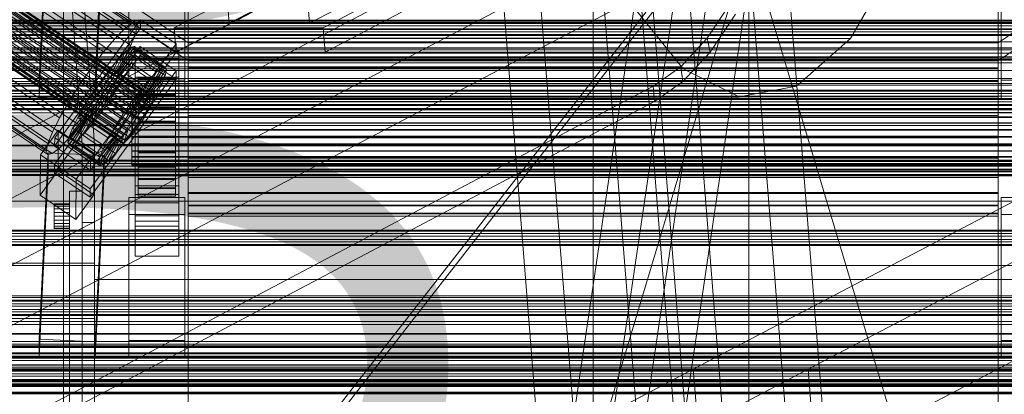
# Model space of a CAD drawing. Header units: millimetres. Extents: x -4738 to 65662, y -68080 to 6847.
# Tile 281 of 656: x -184 to 132, y -33845 to -33725. Entities that reach past the tile are written whole.
import ezdxf

# ---------------------------------------------------------------- set-up
doc = ezdxf.new("R2010")
doc.units = ezdxf.units.MM
for name, color, linetype, lineweight in [('COTAS_O', 1, 'Continuous', 0), ('COTAS_P', 1, 'Continuous', 0), ('frontal_briquetadora', 7, 'Continuous', 0), ('frontal_C01', 7, 'Continuous', 0), ('frontal_C02', 7, 'Continuous', 0), ('frontal_C03', 7, 'Continuous', 0), ('frontal_C10', 7, 'Continuous', 0), ('frontal_dosificador', 7, 'Continuous', 0), ('frontal_mezcladora', 7, 'Continuous', 0), ('frontal_secador', 7, 'Continuous', 0)]:
    doc.layers.add(name, color=color, linetype=linetype, lineweight=lineweight)
doc.dimstyles.new('R19_100', dxfattribs={"dimtxt": 250, "dimasz": 150, "dimexe": 150, "dimexo": 80, "dimgap": 100, "dimtad": 1, "dimtih": 1, "dimtoh": 1, "dimdsep": 46, "dimcen": 0.09, "dimadec": 0, "dimazin": 0, "dimtfac": 1, "dimtdec": 4, "dimtofl": 0, "dimtmove": 0, "dimatfit": 3, "dimfxl": 1, "dimtolj": 1, "dimtzin": 0, "dimarcsym": 0})

# ---------------------------------------------------------------- blocks, each defined once
blk = doc.blocks.new('DIM_R31_48')
at = {"layer": 'COTAS_O'}
for p, q in [((-1725, -33700), (-1575, -33655)), ((1725, -33700), (1575, -33655)), ((-1725, -34400), (-1725, -33700)), ((-1725, -33700), (1725, -33700)), ((-1725, -33700), (-1575, -33745)), ((1725, -33700), (1575, -33745)), ((1725, -34400), (1725, -33700))]:
    blk.add_line(p, q, dxfattribs=at)
blk.add_text('3450 O', height=250, dxfattribs=at).set_placement((0, -33600))
blk = doc.blocks.new('DIM_R31_49')
at = {"layer": 'COTAS_P'}
for p, q in [((-150, -32300), (550, -32300)), ((550, -32300), (505, -32450)), ((550, -34900), (550, -32300)), ((550, -32300), (595, -32450)), ((550, -34900), (505, -34750)), ((550, -34900), (595, -34750)), ((-150, -34900), (550, -34900))]:
    blk.add_line(p, q, dxfattribs=at)
blk.add_text('2600 P', height=250, rotation=90, dxfattribs=at).set_placement((450, -33600))
blk = doc.blocks.new('DIM_R31_51')
at = {"layer": 'COTAS_O'}
for p, q in [((-650, -33700), (50, -33700)), ((50, -33700), (5, -33850)), ((50, -34900), (50, -33700)), ((50, -33700), (95, -33850)), ((50, -34900), (5, -34750)), ((50, -34900), (95, -34750)), ((-650, -34900), (50, -34900))]:
    blk.add_line(p, q, dxfattribs=at)
blk.add_text('1200 O', height=250, rotation=90, dxfattribs=at).set_placement((-50, -34300))

msp = doc.modelspace()

# ---------------------------------------------------------------- linework, layer by layer
at = {"layer": 'frontal_briquetadora'}
for p, q in [((-164, -33765), (-171, -33670)), ((-160, -33765), (-167, -33670)), ((-164, -33765), (-160, -33765)), ((-164, -33920), (-164, -33765)), ((-164, -33790), (-164, -33765)), ((200, -33765), (-160, -33765)), ((-160, -33920), (-160, -33765)), ((-160, -33790), (-160, -33765)), ((200, -33775.055), (-160, -33775.055)), ((-160, -33775.055), (-160, -33778.229)), ((-160, -33777.753), (-160, -33775.055)), ((-160, -33781.33), (-160, -33775.701)), ((-160, -33775.701), (-160, -33775.882)), ((-160, -33775.882), (-160, -33781.854)), ((-160, -33786.061), (-160, -33777.753)), ((-168, -33780), (-164, -33780)), ((-168, -33875), (-168, -33780)), ((-164, -33875), (-164, -33780)), ((-160, -33778.229), (-160, -33786.965)), ((-173, -33784.196), (-173, -33784)), ((-173, -33784), (-168, -33784)), ((-173, -33784.764), (-173, -33784.196)), ((-173, -33784.196), (-168, -33784.196)), ((-168, -33784.196), (-168, -33784)), ((-168, -33784.764), (-168, -33784.196)), ((-160, -33792.217), (-160, -33781.33)), ((-160, -33781.854), (-160, -33793.034)), ((-173, -33785.649), (-173, -33784.764)), ((-173, -33784.764), (-168, -33784.764)), ((-173, -33786.764), (-173, -33785.649)), ((-173, -33785.649), (-168, -33785.649)), ((-173, -33788), (-173, -33786.764)), ((-173, -33786.764), (-168, -33786.764)), ((-168, -33785.649), (-168, -33784.764)), ((-168, -33786.764), (-168, -33785.649)), ((-168, -33788), (-168, -33786.764)), ((-160, -33799.164), (-160, -33786.061)), ((-160, -33786.965), (-160, -33800.407)), ((-173, -33789.236), (-173, -33788)), ((-168, -33788), (-173, -33788)), ((-173, -33789.236), (-173, -33790.351)), ((-173, -33789.236), (-168, -33789.236)), ((-173, -33790.351), (-173, -33791.236)), ((-173, -33790.351), (-168, -33790.351)), ((-168, -33788), (-168, -33789.236)), ((-168, -33789.236), (-168, -33790.351)), ((-168, -33790.351), (-168, -33791.236)), ((-164, -33790), (-160, -33790)), ((-173, -33791.236), (-173, -33791.804)), ((-173, -33791.236), (-168, -33791.236)), ((-173, -33791.804), (-173, -33792)), ((-173, -33791.804), (-168, -33791.804)), ((-173, -33792), (-168, -33792)), ((-168, -33791.236), (-168, -33791.804)), ((-168, -33791.804), (-168, -33792)), ((-160, -33807.297), (-160, -33792.217)), ((-160, -33793.034), (-160, -33808.326)), ((-160, -33815.779), (-160, -33799.164)), ((-160, -33803.052), (-210, -33803.052)), ((-160, -33800.407), (-160, -33817.241)), ((-160, -33803.052), (-160, -33806.399)), ((-160, -33806.043), (-160, -33803.052)), ((-160, -33803.946), (-160, -33803.763)), ((-160, -33803.763), (-160, -33809.778)), ((-160, -33810.289), (-160, -33803.946)), ((-160, -33814.779), (-160, -33806.043)), ((-160, -33806.399), (-160, -33815.42)), ((-160, -33825.094), (-160, -33807.297)), ((200, -33808.326), (-160, -33808.326)), ((-160, -33808.326), (-160, -33826.235)), ((-160, -33809.778), (-160, -33820.797)), ((-160, -33821.536), (-160, -33810.289)), ((-160, -33827.53), (-160, -33814.779)), ((-160, -33815.42), (-160, -33828.329)), ((-160, -33834.281), (-160, -33815.779)), ((-160, -33817.241), (-160, -33835.819)), ((-160, -33820.797), (-210, -33820.797)), ((-160, -33820.797), (-160, -33834.64)), ((-160, -33835.46), (-160, -33821.536)), ((-160, -33843.865), (-160, -33825.094)), ((-160, -33826.235), (-160, -33845.006)), ((-160, -33841.77), (-160, -33827.53)), ((-160, -33828.329), (-160, -33842.57)), ((-160, -33852.858), (-160, -33834.281)), ((-160, -33834.64), (-160, -33848.563)), ((-160, -33849.302), (-160, -33835.46)), ((-160, -33835.819), (-160, -33854.32)), ((-160, -33854.679), (-160, -33841.77)), ((-160, -33842.57), (-160, -33855.32)), ((-160, -33861.773), (-160, -33843.865)), ((-160, -33845.006), (-160, -33862.803))]:
    msp.add_line(p, q, dxfattribs=at)
at = {"layer": 'frontal_C01'}
for p, q in [((-130, -33732.352), (-130, -33571.569)), ((0, -33732.352), (0, -33571.569)), ((130, -33732.352), (130, -33571.569)), ((-130, -33577.349), (-130, -33738.133)), ((0, -33577.349), (0, -33738.133)), ((130, -33577.349), (130, -33738.133)), ((-334.938, -33603.785), (-150.629, -33728.12)), ((-332.629, -33602.02), (-148.32, -33726.355)), ((-331.181, -33601.67), (-146.872, -33726.005)), ((-330.692, -33602.76), (-146.383, -33727.095)), ((-357.415, -33607.194), (-143.617, -33751.423)), ((-356.348, -33606.11), (-142.549, -33750.338)), ((-355.53, -33605.485), (-141.731, -33749.713)), ((-355.022, -33606.617), (-141.224, -33750.845)), ((-355.017, -33605.361), (-141.218, -33749.589)), ((-354.844, -33605.747), (-141.045, -33749.975)), ((-337.95, -33606.845), (-153.641, -33731.18)), ((-331.197, -33605.215), (-146.887, -33729.55)), ((-146.196, -33754.647), (-359.995, -33610.418)), ((-358.659, -33608.664), (-144.861, -33752.892)), ((-356.363, -33609.542), (-142.565, -33753.77)), ((-355.541, -33607.911), (-141.742, -33752.14)), ((-332.659, -33608.868), (-148.35, -33733.203)), ((-361.332, -33612.338), (-147.533, -33756.566)), ((-358.68, -33613.352), (-144.881, -33757.58)), ((-357.434, -33611.397), (-143.635, -33755.626)), ((-341.461, -33610.992), (-157.152, -33735.327)), ((-334.981, -33613.47), (-150.672, -33737.804)), ((-363.648, -33616.148), (-149.85, -33760.376)), ((-362.578, -33614.292), (-148.779, -33758.52)), ((-360.017, -33615.271), (-146.218, -33759.5)), ((-160.922, -33740.278), (-345.231, -33615.943)), ((-365.168, -33619.942), (-151.369, -33764.171)), ((-364.989, -33619.073), (-151.191, -33763.301)), ((-364.471, -33617.778), (-150.672, -33762.007)), ((-363.664, -33619.579), (-149.865, -33763.808)), ((-362.596, -33618.495), (-148.798, -33762.723)), ((-361.352, -33617.026), (-147.554, -33761.254)), ((-338.003, -33618.707), (-153.694, -33743.041)), ((-364.995, -33620.329), (-151.196, -33764.557)), ((-364.482, -33620.205), (-150.683, -33764.433)), ((-349.002, -33621.361), (-164.693, -33745.696)), ((-341.52, -33624.222), (-157.211, -33748.557)), ((-352.519, -33626.876), (-168.21, -33751.211)), ((-355.541, -33632.113), (-171.232, -33756.448)), ((-345.291, -33629.64), (-160.982, -33753.975)), ((-349.061, -33634.591), (-164.752, -33758.926)), ((-357.863, -33636.715), (-173.554, -33761.05)), ((-352.572, -33638.738), (-168.263, -33763.073)), ((-359.326, -33640.368), (-175.016, -33764.703)), ((-355.584, -33641.798), (-171.275, -33766.133)), ((-359.83, -33642.823), (-175.521, -33767.158)), ((-359.341, -33643.913), (-175.032, -33768.247)), ((-357.893, -33643.563), (-173.584, -33767.898)), ((-130, -33732.352), (-228.298, -33666.04)), ((228.298, -33666.04), (130, -33732.352)), ((-228.298, -33671.821), (-130, -33738.133)), ((130, -33738.133), (228.298, -33671.821)), ((-172.809, -33762.838), (-145.277, -33724.984)), ((-150.629, -33728.12), (-148.32, -33726.355)), ((-148.32, -33726.355), (-146.872, -33726.005)), ((-146.383, -33727.095), (-146.887, -33729.55)), ((-146.872, -33726.005), (-146.383, -33727.095)), ((-145.289, -33727.68), (-145.277, -33724.984)), ((-145.277, -33724.984), (-133.809, -33732.72)), ((-145.289, -33727.68), (-172.821, -33765.534)), ((-153.641, -33731.18), (-150.629, -33728.12)), ((-146.887, -33729.55), (-148.35, -33733.203)), ((-133.821, -33735.416), (-145.289, -33727.68)), ((-172.847, -33771.466), (-145.315, -33733.611)), ((-133.809, -33732.72), (-161.341, -33770.574)), ((-157.152, -33735.327), (-153.641, -33731.18)), ((-153.199, -33741.977), (-148.226, -33733.799)), ((-152.686, -33741.853), (-147.143, -33733.537)), ((-148.35, -33733.203), (-150.672, -33737.804)), ((-148.226, -33733.799), (-149.953, -33735.119)), ((-147.143, -33733.537), (-148.226, -33733.799)), ((-148.226, -33733.799), (-138.396, -33740.43)), ((-147.143, -33733.537), (-137.313, -33740.169)), ((-146.777, -33734.353), (-147.143, -33733.537)), ((-145.327, -33736.307), (-145.315, -33733.611)), ((-145.315, -33733.611), (-133.847, -33741.348)), ((-133.809, -33732.72), (-133.821, -33735.416)), ((-130, -33994.965), (-130, -33732.352)), ((0, -33732.352), (-130, -33732.352)), ((0, -33994.965), (0, -33732.352)), ((130, -33732.352), (0, -33732.352)), ((130, -33994.965), (130, -33732.352)), ((-450, -33734.629), (450, -33734.629)), ((-145.327, -33736.307), (-172.859, -33774.162)), ((-161.353, -33773.271), (-133.821, -33735.416)), ((-160.922, -33740.278), (-157.152, -33735.327)), ((-154.017, -33742.602), (-149.953, -33735.119)), ((-152.692, -33743.109), (-147.155, -33736.189)), ((-152.513, -33742.239), (-146.777, -33734.353)), ((-149.953, -33735.119), (-152.207, -33737.408)), ((-149.953, -33735.119), (-140.123, -33741.75)), ((-148.249, -33738.921), (-147.155, -33736.189)), ((-147.155, -33736.189), (-146.777, -33734.353)), ((-147.155, -33736.189), (-137.325, -33742.82)), ((-147, -33737.478), (-147, -33734.782)), ((-147, -33734.782), (-133, -33734.782)), ((-147, -33781.004), (-147, -33734.782)), ((-146.777, -33734.353), (-136.948, -33740.984)), ((-133.859, -33744.044), (-145.327, -33736.307)), ((-133, -33734.782), (-133, -33737.478)), ((-133, -33734.782), (-133, -33781.004)), ((-155.085, -33743.686), (-152.207, -33737.408)), ((-152.207, -33737.408), (-154.833, -33740.51)), ((-150.672, -33737.804), (-153.694, -33743.041)), ((-153.21, -33744.403), (-148.249, -33738.921)), ((-152.207, -33737.408), (-142.377, -33744.039)), ((-149.985, -33742.364), (-148.249, -33738.921)), ((-148.249, -33738.921), (-138.419, -33745.553)), ((-133, -33737.478), (-147, -33737.478)), ((-147, -33737.478), (-147, -33783.701)), ((-137.313, -33740.169), (-142.856, -33748.484)), ((-138.396, -33740.43), (-137.313, -33740.169)), ((-137.313, -33740.169), (-136.948, -33740.984)), ((-133, -33783.701), (-133, -33737.478)), ((-130, -33738.133), (-130, -33737.194)), ((-130, -33737.194), (-130, -33737.986)), ((-130, -33737.194), (130, -33737.194)), ((-130, -33737.986), (-130, -33740.454)), ((-130, -33737.986), (130, -33737.986)), ((-130, -33738.133), (-130, -34000.746)), ((-130, -33738.133), (0, -33738.133)), ((-130, -33740.739), (-130, -33738.133)), ((-130, -33738.133), (130, -33738.133)), ((0, -33738.133), (0, -34000.746)), ((0, -33738.133), (130, -33738.133)), ((130, -33737.986), (130, -33737.194)), ((130, -33737.194), (130, -33738.133)), ((130, -33740.454), (130, -33737.986)), ((130, -33738.133), (130, -34000.746)), ((130, -33738.133), (130, -33740.739)), ((-164.693, -33745.696), (-160.922, -33740.278)), ((-133.847, -33741.348), (-161.379, -33779.202)), ((-154.833, -33740.51), (-157.653, -33744.214)), ((-153.694, -33743.041), (-157.211, -33748.557)), ((-156.329, -33745.156), (-154.833, -33740.51)), ((-155.085, -33743.686), (-154.017, -33742.602)), ((-154.833, -33740.51), (-145.003, -33747.142)), ((-154.033, -33746.034), (-149.985, -33742.364)), ((-154.017, -33742.602), (-153.199, -33741.977)), ((-144.188, -33749.233), (-154.017, -33742.602)), ((-152.692, -33743.109), (-153.21, -33744.403)), ((-153.199, -33741.977), (-152.686, -33741.853)), ((-143.369, -33748.608), (-153.199, -33741.977)), ((-152.513, -33742.239), (-152.692, -33743.109)), ((-142.862, -33749.74), (-152.692, -33743.109)), ((-142.856, -33748.484), (-152.686, -33741.853)), ((-152.686, -33741.853), (-152.513, -33742.239)), ((-142.683, -33748.87), (-152.513, -33742.239)), ((-152.246, -33746.281), (-149.985, -33742.364)), ((-149.985, -33742.364), (-140.156, -33748.995)), ((-140.123, -33741.75), (-144.188, -33749.233)), ((-138.396, -33740.43), (-143.369, -33748.608)), ((-137.325, -33742.82), (-142.862, -33749.74)), ((-136.948, -33740.984), (-142.683, -33748.87)), ((-142.377, -33744.039), (-140.123, -33741.75)), ((-140.123, -33741.75), (-138.396, -33740.43)), ((-137.325, -33742.82), (-138.419, -33745.553)), ((-136.948, -33740.984), (-137.325, -33742.82)), ((-133.847, -33741.348), (-133.859, -33744.044)), ((-130, -33740.454), (-130, -33744.432)), ((-130, -33740.454), (130, -33740.454)), ((-130, -33744.834), (-130, -33740.739)), ((-130, -33740.739), (130, -33740.739)), ((130, -33744.432), (130, -33740.454)), ((130, -33740.739), (130, -33744.834)), ((-168.21, -33751.211), (-164.693, -33745.696)), ((-161.391, -33781.898), (-133.859, -33744.044)), ((-157.653, -33744.214), (-160.474, -33748.267)), ((-157.653, -33744.214), (-157.665, -33746.91)), ((-157.665, -33746.91), (-156.329, -33745.156)), ((-147.823, -33750.845), (-157.653, -33744.214)), ((-156.329, -33745.156), (-155.085, -33743.686)), ((-146.499, -33751.787), (-156.329, -33745.156)), ((-154.033, -33746.034), (-155.103, -33747.889)), ((-155.103, -33747.889), (-152.246, -33746.281)), ((-145.255, -33750.318), (-155.085, -33743.686)), ((-154.877, -33750.407), (-152.246, -33746.281)), ((-153.21, -33744.403), (-154.033, -33746.034)), ((-144.203, -33752.665), (-154.033, -33746.034)), ((-143.38, -33751.034), (-153.21, -33744.403)), ((-152.246, -33746.281), (-142.416, -33752.912)), ((-147, -33746.106), (-147, -33743.41)), ((-147, -33743.41), (-133, -33743.41)), ((-147, -33789.632), (-147, -33743.41)), ((-133, -33746.106), (-147, -33746.106)), ((-147, -33746.106), (-147, -33792.328)), ((-146, -33753.593), (-146, -33743.593)), ((-146, -33743.593), (-146, -33744.186)), ((-146, -33743.593), (-134, -33743.593)), ((-146, -33744.296), (-146, -33743.593)), ((-146, -33753.873), (-146, -33744.186)), ((-146, -33744.186), (-146, -33746.032)), ((-146, -33744.186), (-134, -33744.186)), ((-146, -33753.925), (-146, -33744.296)), ((-146, -33744.296), (-134, -33744.296)), ((-146, -33746.245), (-146, -33744.296)), ((-146, -33754.748), (-146, -33746.032)), ((-146, -33746.032), (-146, -33749.008)), ((-146, -33746.032), (-134, -33746.032)), ((-146, -33754.849), (-146, -33746.245)), ((-146, -33746.245), (-134, -33746.245)), ((-146, -33749.308), (-146, -33746.245)), ((-142.377, -33744.039), (-145.255, -33750.318)), ((-145.003, -33747.142), (-142.377, -33744.039)), ((-138.419, -33745.553), (-143.38, -33751.034)), ((-138.419, -33745.553), (-140.156, -33748.995)), ((-134, -33744.186), (-134, -33743.593)), ((-134, -33743.593), (-134, -33753.593)), ((-134, -33743.593), (-134, -33744.296)), ((-134, -33746.032), (-134, -33744.186)), ((-134, -33744.186), (-134, -33753.873)), ((-134, -33744.296), (-134, -33753.925)), ((-134, -33744.296), (-134, -33746.245)), ((-134, -33749.008), (-134, -33746.032)), ((-134, -33746.032), (-134, -33754.748)), ((-134, -33746.245), (-134, -33754.849)), ((-134, -33746.245), (-134, -33749.308)), ((-133, -33743.41), (-133, -33746.106)), ((-133, -33743.41), (-133, -33789.632)), ((-133, -33792.328), (-133, -33746.106)), ((-130, -33744.432), (-130, -33749.647)), ((-130, -33744.432), (130, -33744.432)), ((-130, -33750.139), (-130, -33744.834)), ((-130, -33744.834), (130, -33744.834)), ((130, -33749.647), (130, -33744.432)), ((130, -33744.834), (130, -33750.139)), ((-160.474, -33748.267), (-163.105, -33752.392)), ((-157.211, -33748.557), (-160.982, -33753.975)), ((-159.001, -33748.83), (-160.474, -33748.267)), ((-160.474, -33748.267), (-150.644, -33754.898)), ((-160.247, -33750.784), (-159.001, -33748.83)), ((-159.001, -33748.83), (-157.665, -33746.91)), ((-149.171, -33755.461), (-159.001, -33748.83)), ((-157.665, -33746.91), (-147.835, -33753.541)), ((-155.103, -33747.889), (-156.35, -33749.844)), ((-145.274, -33754.52), (-155.103, -33747.889)), ((-147.823, -33750.845), (-145.003, -33747.142)), ((-145.003, -33747.142), (-146.499, -33751.787)), ((-146, -33756.157), (-146, -33749.008)), ((-146, -33749.008), (-146, -33752.909)), ((-146, -33749.008), (-134, -33749.008)), ((-146, -33756.3), (-146, -33749.308)), ((-146, -33749.308), (-134, -33749.308)), ((-146, -33753.277), (-146, -33749.308)), ((-144.188, -33749.233), (-145.255, -33750.318)), ((-140.156, -33748.995), (-144.203, -33752.665)), ((-143.369, -33748.608), (-144.188, -33749.233)), ((-142.856, -33748.484), (-143.369, -33748.608)), ((-142.862, -33749.74), (-142.683, -33748.87)), ((-142.683, -33748.87), (-142.856, -33748.484)), ((-140.156, -33748.995), (-142.416, -33752.912)), ((-141.731, -33749.713), (-141.218, -33749.589)), ((-141.218, -33749.589), (-141.045, -33749.975)), ((-134, -33752.909), (-134, -33749.008)), ((-134, -33749.008), (-134, -33756.157)), ((-134, -33749.308), (-134, -33756.3)), ((-134, -33749.308), (-134, -33753.277)), ((-130, -33749.647), (-130, -33755.744)), ((-130, -33749.647), (130, -33749.647)), ((130, -33755.744), (130, -33749.647)), ((-171.232, -33756.448), (-168.21, -33751.211)), ((-163.105, -33752.392), (-165.365, -33756.31)), ((-161.318, -33752.64), (-165.365, -33756.31)), ((-160.247, -33750.784), (-163.105, -33752.392)), ((-163.105, -33752.392), (-153.275, -33759.024)), ((-162.14, -33754.27), (-161.318, -33752.64)), ((-161.318, -33752.64), (-160.247, -33750.784)), ((-151.488, -33759.271), (-161.318, -33752.64)), ((-150.417, -33757.415), (-160.247, -33750.784)), ((-157.686, -33751.763), (-159.022, -33753.518)), ((-157.698, -33754.459), (-154.877, -33750.407)), ((-157.686, -33751.763), (-157.698, -33754.459)), ((-156.35, -33749.844), (-157.686, -33751.763)), ((-147.856, -33758.394), (-157.686, -33751.763)), ((-156.35, -33749.844), (-154.877, -33750.407)), ((-146.52, -33756.475), (-156.35, -33749.844)), ((-154.877, -33750.407), (-145.047, -33757.038)), ((-150.644, -33754.898), (-147.823, -33750.845)), ((-147.835, -33753.541), (-147.823, -33750.845)), ((-146.499, -33751.787), (-147.835, -33753.541)), ((-145.255, -33750.318), (-146.499, -33751.787)), ((-145.274, -33754.52), (-144.203, -33752.665)), ((-144.861, -33752.892), (-143.617, -33751.423)), ((-144.203, -33752.665), (-143.38, -33751.034)), ((-143.617, -33751.423), (-142.549, -33750.338)), ((-143.38, -33751.034), (-142.862, -33749.74)), ((-141.742, -33752.14), (-142.565, -33753.77)), ((-142.549, -33750.338), (-141.731, -33749.713)), ((-141.224, -33750.845), (-141.742, -33752.14)), ((-141.045, -33749.975), (-141.224, -33750.845)), ((-130, -33756.293), (-130, -33750.139)), ((-130, -33750.139), (130, -33750.139)), ((130, -33750.139), (130, -33756.293)), ((-162.659, -33755.565), (-168.196, -33762.484)), ((-162.14, -33754.27), (-167.102, -33759.752)), ((-160.982, -33753.975), (-164.752, -33758.926)), ((-160.266, -33754.987), (-163.144, -33761.265)), ((-162.837, -33756.434), (-162.659, -33755.565)), ((-162.659, -33755.565), (-162.14, -33754.27)), ((-152.829, -33762.196), (-162.659, -33755.565)), ((-152.311, -33760.901), (-162.14, -33754.27)), ((-160.266, -33754.987), (-161.333, -33756.071)), ((-159.022, -33753.518), (-160.518, -33758.163)), ((-160.518, -33758.163), (-157.698, -33754.459)), ((-159.022, -33753.518), (-160.266, -33754.987)), ((-150.436, -33761.618), (-160.266, -33754.987)), ((-149.192, -33760.149), (-159.022, -33753.518)), ((-157.698, -33754.459), (-147.868, -33761.091)), ((-153.275, -33759.024), (-150.644, -33754.898)), ((-150.644, -33754.898), (-149.171, -33755.461)), ((-149.171, -33755.461), (-150.417, -33757.415)), ((-147.835, -33753.541), (-149.171, -33755.461)), ((-148, -33753.925), (-148, -33753.593)), ((-148, -33753.593), (-148, -33753.873)), ((-148, -33753.593), (148, -33753.593)), ((-148, -33753.873), (-148, -33754.748)), ((-148, -33753.873), (148, -33753.873)), ((-148, -33754.849), (-148, -33753.925)), ((-148, -33753.925), (148, -33753.925)), ((-148, -33754.748), (-148, -33756.157)), ((-148, -33754.748), (148, -33754.748)), ((-148, -33756.3), (-148, -33754.849)), ((-148, -33754.849), (148, -33754.849)), ((-147.533, -33756.566), (-146.196, -33754.647)), ((-146.52, -33756.475), (-145.274, -33754.52)), ((-146.196, -33754.647), (-144.861, -33752.892)), ((-146, -33758.005), (-146, -33752.909)), ((-146, -33752.909), (-146, -33757.469)), ((-146, -33752.909), (-134, -33752.909)), ((-146, -33758.18), (-146, -33753.277)), ((-146, -33753.277), (-134, -33753.277)), ((-146, -33757.88), (-146, -33753.277)), ((-146, -33753.873), (-146, -33753.593)), ((-134, -33753.593), (-146, -33753.593)), ((-146, -33753.593), (-146, -33753.925)), ((-146, -33754.748), (-146, -33753.873)), ((-134, -33753.873), (-146, -33753.873)), ((-134, -33753.925), (-146, -33753.925)), ((-146, -33753.925), (-146, -33754.849)), ((-146, -33756.157), (-146, -33754.748)), ((-134, -33754.748), (-146, -33754.748)), ((-134, -33754.849), (-146, -33754.849)), ((-146, -33754.849), (-146, -33756.3)), ((-142.416, -33752.912), (-145.274, -33754.52)), ((-142.416, -33752.912), (-145.047, -33757.038)), ((-143.635, -33755.626), (-144.881, -33757.58)), ((-142.565, -33753.77), (-143.635, -33755.626)), ((-134, -33757.469), (-134, -33752.909)), ((-134, -33752.909), (-134, -33758.005)), ((-134, -33753.277), (-134, -33758.18)), ((-134, -33753.277), (-134, -33757.88)), ((-134, -33753.593), (-134, -33753.873)), ((-134, -33753.925), (-134, -33753.593)), ((-134, -33753.873), (-134, -33754.748)), ((-134, -33754.849), (-134, -33753.925)), ((-134, -33754.748), (-134, -33756.157)), ((-134, -33756.3), (-134, -33754.849)), ((-130, -33755.744), (-130, -33762.308)), ((130, -33755.744), (-130, -33755.744)), ((130, -33762.308), (130, -33755.744)), ((-173.554, -33761.05), (-171.232, -33756.448)), ((-162.837, -33756.434), (-168.573, -33764.321)), ((-164.752, -33758.926), (-168.263, -33763.073)), ((-162.664, -33756.821), (-168.208, -33765.136)), ((-162.151, -33756.697), (-167.125, -33764.875)), ((-165.365, -33756.31), (-167.102, -33759.752)), ((-161.333, -33756.071), (-165.397, -33763.554)), ((-165.365, -33756.31), (-155.535, -33762.941)), ((-163.144, -33761.265), (-160.518, -33758.163)), ((-162.664, -33756.821), (-162.837, -33756.434)), ((-153.008, -33763.066), (-162.837, -33756.434)), ((-162.151, -33756.697), (-162.664, -33756.821)), ((-152.835, -33763.452), (-162.664, -33756.821)), ((-161.333, -33756.071), (-162.151, -33756.697)), ((-152.321, -33763.328), (-162.151, -33756.697)), ((-151.503, -33762.703), (-161.333, -33756.071)), ((-160.518, -33758.163), (-150.688, -33764.794)), ((-155.535, -33762.941), (-153.275, -33759.024)), ((-153.275, -33759.024), (-150.417, -33757.415)), ((-150.417, -33757.415), (-151.488, -33759.271)), ((-149.85, -33760.376), (-148.779, -33758.52)), ((-149.192, -33760.149), (-147.856, -33758.394)), ((-148.779, -33758.52), (-147.533, -33756.566)), ((-148, -33756.157), (-148, -33758.005)), ((-148, -33756.157), (148, -33756.157)), ((-148, -33758.18), (-148, -33756.3)), ((-148, -33756.3), (148, -33756.3)), ((-148, -33758.005), (-148, -33760.166)), ((-148, -33758.005), (148, -33758.005)), ((-148, -33760.36), (-148, -33758.18)), ((-148, -33758.18), (148, -33758.18)), ((-145.047, -33757.038), (-147.868, -33761.091)), ((-147.868, -33761.091), (-147.856, -33758.394)), ((-147.856, -33758.394), (-146.52, -33756.475)), ((-145.047, -33757.038), (-146.52, -33756.475)), ((-144.881, -33757.58), (-146.218, -33759.5)), ((-146, -33758.005), (-146, -33756.157)), ((-134, -33756.157), (-146, -33756.157)), ((-134, -33756.3), (-146, -33756.3)), ((-146, -33756.3), (-146, -33758.18)), ((-146, -33757.469), (-146, -33760.166)), ((-134, -33757.469), (-146, -33757.469)), ((-146, -33757.469), (-146, -33762.38)), ((-146, -33760.36), (-146, -33757.88)), ((-146, -33757.88), (-134, -33757.88)), ((-146, -33762.805), (-146, -33757.88)), ((-146, -33760.166), (-146, -33758.005)), ((-134, -33758.005), (-146, -33758.005)), ((-134, -33758.18), (-146, -33758.18)), ((-146, -33758.18), (-146, -33760.36)), ((-134, -33756.157), (-134, -33758.005)), ((-134, -33758.18), (-134, -33756.3)), ((-134, -33760.166), (-134, -33757.469)), ((-134, -33762.38), (-134, -33757.469)), ((-134, -33757.88), (-134, -33760.36)), ((-134, -33757.88), (-134, -33762.805)), ((-134, -33758.005), (-134, -33760.166)), ((-134, -33760.36), (-134, -33758.18)), ((-130, -33762.877), (-130, -33756.293)), ((-130, -33756.293), (130, -33756.293)), ((130, -33756.293), (130, -33762.877)), ((-177.394, -33768.338), (-171.658, -33760.452)), ((-175.016, -33764.703), (-173.554, -33761.05)), ((-171.715, -33773.393), (-171.658, -33760.452)), ((-171.658, -33760.452), (-160.19, -33768.188)), ((-167.102, -33759.752), (-168.196, -33762.484)), ((-167.102, -33759.752), (-157.272, -33766.383)), ((-165.397, -33763.554), (-163.144, -33761.265)), ((-163.144, -33761.265), (-153.314, -33767.896)), ((-158.366, -33769.115), (-152.829, -33762.196)), ((-157.272, -33766.383), (-152.311, -33760.901)), ((-155.535, -33762.941), (-151.488, -33759.271)), ((-153.314, -33767.896), (-150.436, -33761.618)), ((-152.829, -33762.196), (-153.008, -33763.066)), ((-152.311, -33760.901), (-152.829, -33762.196)), ((-151.488, -33759.271), (-152.311, -33760.901)), ((-151.503, -33762.703), (-150.436, -33761.618)), ((-151.191, -33763.301), (-150.672, -33762.007)), ((-150.688, -33764.794), (-149.192, -33760.149)), ((-147.868, -33761.091), (-150.688, -33764.794)), ((-150.672, -33762.007), (-149.85, -33760.376)), ((-150.436, -33761.618), (-149.192, -33760.149)), ((-147.554, -33761.254), (-148.798, -33762.723)), ((-148, -33760.166), (-148, -33762.491)), ((148, -33760.166), (-148, -33760.166)), ((-148, -33762.693), (-148, -33760.36)), ((-148, -33760.36), (148, -33760.36)), ((-146.218, -33759.5), (-147.554, -33761.254)), ((-146, -33760.166), (-134, -33760.166)), ((-146, -33762.491), (-146, -33760.166)), ((-134, -33760.36), (-146, -33760.36)), ((-146, -33760.36), (-146, -33762.693)), ((-134, -33760.166), (-134, -33762.491)), ((-134, -33762.693), (-134, -33760.36)), ((-175.521, -33767.158), (-175.016, -33764.703)), ((-172.809, -33762.838), (-172.821, -33765.534)), ((-161.341, -33770.574), (-172.809, -33762.838)), ((-168.263, -33763.073), (-171.275, -33766.133)), ((-168.196, -33762.484), (-168.573, -33764.321)), ((-168.573, -33764.321), (-168.208, -33765.136)), ((-168.573, -33764.321), (-158.743, -33770.952)), ((-168.208, -33765.136), (-167.125, -33764.875)), ((-168.208, -33765.136), (-158.378, -33771.767)), ((-168.196, -33762.484), (-158.366, -33769.115)), ((-167.125, -33764.875), (-165.397, -33763.554)), ((-167.125, -33764.875), (-157.295, -33771.506)), ((-165.397, -33763.554), (-155.567, -33770.185)), ((-158.743, -33770.952), (-153.008, -33763.066)), ((-158.378, -33771.767), (-152.835, -33763.452)), ((-157.295, -33771.506), (-152.321, -33763.328)), ((-157.272, -33766.383), (-155.535, -33762.941)), ((-155.567, -33770.185), (-151.503, -33762.703)), ((-150.688, -33764.794), (-153.314, -33767.896)), ((-153.008, -33763.066), (-152.835, -33763.452)), ((-152.835, -33763.452), (-152.321, -33763.328)), ((-152.321, -33763.328), (-151.503, -33762.703)), ((-151.369, -33764.171), (-151.191, -33763.301)), ((-151.196, -33764.557), (-151.369, -33764.171)), ((-150.683, -33764.433), (-151.196, -33764.557)), ((-149.865, -33763.808), (-150.683, -33764.433)), ((-148.798, -33762.723), (-149.865, -33763.808)), ((-148, -33762.491), (-148, -33764.824)), ((-148, -33762.491), (148, -33762.491)), ((-148, -33765.019), (-148, -33762.693)), ((-148, -33762.693), (148, -33762.693)), ((-148, -33764.824), (-148, -33767.005)), ((-148, -33764.824), (148, -33764.824)), ((-148, -33767.179), (-148, -33765.019)), ((-148, -33765.019), (148, -33765.019)), ((-146, -33762.491), (-146, -33762.38)), ((-146, -33762.38), (-146, -33767.304)), ((-146, -33762.38), (-134, -33762.38)), ((-146, -33764.824), (-146, -33762.491)), ((-134, -33762.491), (-146, -33762.491)), ((-146, -33762.693), (-146, -33762.805)), ((-134, -33762.693), (-146, -33762.693)), ((-146, -33762.693), (-146, -33765.019)), ((-146, -33762.805), (-134, -33762.805)), ((-146, -33767.715), (-146, -33762.805)), ((-146, -33767.005), (-146, -33764.824)), ((-146, -33764.824), (-146, -33767.304)), ((-134, -33764.824), (-146, -33764.824)), ((-146, -33765.019), (-146, -33767.715)), ((-134, -33765.019), (-146, -33765.019)), ((-146, -33765.019), (-146, -33767.179)), ((-134, -33767.304), (-134, -33762.38)), ((-134, -33762.38), (-134, -33762.491)), ((-134, -33762.491), (-134, -33764.824)), ((-134, -33762.805), (-134, -33762.693)), ((-134, -33765.019), (-134, -33762.693)), ((-134, -33762.805), (-134, -33767.715)), ((-134, -33767.304), (-134, -33764.824)), ((-134, -33764.824), (-134, -33767.005)), ((-134, -33767.715), (-134, -33765.019)), ((-134, -33767.179), (-134, -33765.019)), ((-130, -33762.308), (-130, -33768.891)), ((-130, -33762.308), (130, -33762.308)), ((-130, -33769.44), (-130, -33762.877)), ((-130, -33762.877), (130, -33762.877)), ((130, -33768.891), (130, -33762.308)), ((130, -33762.877), (130, -33769.44)), ((-177.811, -33827.483), (-174.943, -33767.694)), ((-177.394, -33768.338), (-177.451, -33781.28)), ((-165.926, -33776.075), (-177.394, -33768.338)), ((-175.032, -33768.247), (-175.521, -33767.158)), ((-173.584, -33767.898), (-175.032, -33768.247)), ((-174.943, -33773.088), (-174.943, -33767.694)), ((-174.943, -33767.694), (-156.962, -33768.494)), ((-171.275, -33766.133), (-173.584, -33767.898)), ((-172.821, -33765.534), (-161.353, -33773.271)), ((-160.19, -33768.188), (-165.926, -33776.075)), ((-160.19, -33768.188), (-160.247, -33781.13)), ((-156.962, -33768.494), (-159.83, -33828.283)), ((-158.366, -33769.115), (-157.272, -33766.383)), ((-156.962, -33768.494), (-156.962, -33773.887)), ((-153.314, -33767.896), (-155.567, -33770.185)), ((-148, -33767.005), (-148, -33768.885)), ((-148, -33767.005), (148, -33767.005)), ((-148, -33769.027), (-148, -33767.179)), ((-148, -33767.179), (148, -33767.179)), ((-146, -33768.885), (-146, -33767.005)), ((-146, -33767.005), (-146, -33771.907)), ((-134, -33767.005), (-146, -33767.005)), ((-146, -33767.179), (-146, -33772.276)), ((-134, -33767.179), (-146, -33767.179)), ((-146, -33767.179), (-146, -33769.027)), ((-146, -33767.304), (-146, -33771.907)), ((-146, -33767.304), (-134, -33767.304)), ((-146, -33767.715), (-134, -33767.715)), ((-146, -33772.276), (-146, -33767.715)), ((-134, -33771.907), (-134, -33767.005)), ((-134, -33767.005), (-134, -33768.885)), ((-134, -33772.276), (-134, -33767.179)), ((-134, -33769.027), (-134, -33767.179)), ((-134, -33771.907), (-134, -33767.304)), ((-134, -33767.715), (-134, -33772.276)), ((-172.847, -33771.466), (-172.859, -33774.162)), ((-161.379, -33779.202), (-172.847, -33771.466)), ((-161.353, -33773.271), (-161.341, -33770.574)), ((-158.743, -33770.952), (-158.366, -33769.115)), ((-158.378, -33771.767), (-158.743, -33770.952)), ((-157.295, -33771.506), (-158.378, -33771.767)), ((-155.567, -33770.185), (-157.295, -33771.506)), ((-148, -33768.885), (-148, -33770.336)), ((-148, -33768.885), (148, -33768.885)), ((-148, -33770.436), (-148, -33769.027)), ((-148, -33769.027), (148, -33769.027)), ((-148, -33770.336), (-148, -33771.259)), ((-148, -33770.336), (148, -33770.336)), ((-148, -33771.311), (-148, -33770.436)), ((-148, -33770.436), (148, -33770.436)), ((-148, -33771.259), (-148, -33771.592)), ((-148, -33771.259), (148, -33771.259)), ((-148, -33771.592), (-148, -33771.311)), ((-148, -33771.311), (148, -33771.311)), ((-148, -33771.592), (148, -33771.592)), ((-146, -33770.336), (-146, -33768.885)), ((-146, -33768.885), (-146, -33775.876)), ((-134, -33768.885), (-146, -33768.885)), ((-146, -33769.027), (-146, -33776.177)), ((-134, -33769.027), (-146, -33769.027)), ((-146, -33769.027), (-146, -33770.436)), ((-146, -33771.259), (-146, -33770.336)), ((-146, -33770.336), (-146, -33778.939)), ((-134, -33770.336), (-146, -33770.336)), ((-146, -33770.436), (-146, -33779.152)), ((-134, -33770.436), (-146, -33770.436)), ((-146, -33770.436), (-146, -33771.311)), ((-146, -33771.592), (-146, -33771.259)), ((-146, -33771.259), (-146, -33780.889)), ((-134, -33771.259), (-146, -33771.259)), ((-146, -33771.311), (-146, -33780.999)), ((-134, -33771.311), (-146, -33771.311)), ((-146, -33771.311), (-146, -33771.592)), ((-146, -33771.592), (-146, -33781.591)), ((-134, -33771.592), (-146, -33771.592)), ((-134, -33775.876), (-134, -33768.885)), ((-134, -33768.885), (-134, -33770.336)), ((-134, -33776.177), (-134, -33769.027)), ((-134, -33770.436), (-134, -33769.027)), ((-134, -33778.939), (-134, -33770.336)), ((-134, -33770.336), (-134, -33771.259)), ((-134, -33779.152), (-134, -33770.436)), ((-134, -33771.311), (-134, -33770.436)), ((-134, -33780.889), (-134, -33771.259)), ((-134, -33771.259), (-134, -33771.592)), ((-134, -33780.999), (-134, -33771.311)), ((-134, -33771.592), (-134, -33771.311)), ((-134, -33781.591), (-134, -33771.592)), ((-130, -33768.891), (-130, -33775.045)), ((-130, -33768.891), (130, -33768.891)), ((-130, -33775.538), (-130, -33769.44)), ((-130, -33769.44), (130, -33769.44)), ((130, -33775.045), (130, -33768.891)), ((130, -33769.44), (130, -33775.538)), ((-177.811, -33832.876), (-174.943, -33773.088)), ((-171.715, -33773.393), (-177.451, -33781.28)), ((-156.962, -33773.887), (-174.943, -33773.088)), ((-172.859, -33774.162), (-161.391, -33781.898)), ((-160.247, -33781.13), (-171.715, -33773.393)), ((-159.83, -33833.676), (-156.962, -33773.887)), ((-146, -33771.907), (-146, -33775.876)), ((-146, -33771.907), (-134, -33771.907)), ((-146, -33772.276), (-134, -33772.276)), ((-146, -33776.177), (-146, -33772.276)), ((-134, -33775.876), (-134, -33771.907)), ((-134, -33772.276), (-134, -33776.177)), ((-165.983, -33789.016), (-165.926, -33776.075)), ((-146, -33775.876), (-146, -33778.939)), ((-146, -33775.876), (-134, -33775.876)), ((-146, -33776.177), (-134, -33776.177)), ((-146, -33779.152), (-146, -33776.177)), ((-134, -33778.939), (-134, -33775.876)), ((-134, -33776.177), (-134, -33779.152)), ((-130, -33775.045), (-130, -33780.351)), ((-130, -33775.045), (130, -33775.045)), ((-130, -33780.753), (-130, -33775.538)), ((-130, -33775.538), (130, -33775.538)), ((130, -33780.351), (130, -33775.045)), ((130, -33775.538), (130, -33780.753)), ((-165.983, -33789.016), (-160.247, -33781.13)), ((-161.391, -33781.898), (-161.379, -33779.202)), ((-147, -33791.211), (-147, -33778.27)), ((-147, -33778.27), (-133, -33778.27)), ((-147, -33787.899), (-147, -33778.27)), ((-133, -33781.004), (-147, -33781.004)), ((-147, -33781.004), (-147, -33783.701)), ((-146, -33778.939), (-146, -33780.889)), ((-146, -33778.939), (-134, -33778.939)), ((-146, -33779.152), (-134, -33779.152)), ((-146, -33780.999), (-146, -33779.152)), ((-146, -33780.889), (-146, -33781.591)), ((-146, -33780.889), (-134, -33780.889)), ((-146, -33780.999), (-134, -33780.999)), ((-146, -33781.591), (-146, -33780.999)), ((-134, -33780.889), (-134, -33778.939)), ((-134, -33779.152), (-134, -33780.999)), ((-134, -33781.591), (-134, -33780.889)), ((-134, -33780.999), (-134, -33781.591)), ((-133, -33778.27), (-133, -33791.211)), ((-133, -33778.27), (-133, -33787.899)), ((-133, -33783.701), (-133, -33781.004)), ((-130, -33780.351), (-130, -33784.446)), ((-130, -33780.351), (130, -33780.351)), ((-130, -33784.73), (-130, -33780.753)), ((-130, -33780.753), (130, -33780.753)), ((130, -33784.446), (130, -33780.351)), ((130, -33780.753), (130, -33784.73)), ((-177.451, -33781.28), (-165.983, -33789.016)), ((-149, -33787.437), (-149, -33782.044)), ((-149, -33782.044), (-131, -33782.044)), ((-149, -33827.882), (-149, -33782.044)), ((-147, -33783.701), (-133, -33783.701)), ((-146, -33781.591), (-134, -33781.591)), ((-131, -33782.044), (-131, -33787.437)), ((-131, -33782.044), (-131, -33827.882)), ((131, -33787.437), (131, -33782.044)), ((131, -33782.044), (149, -33782.044)), ((131, -33827.882), (131, -33782.044)), ((-131, -33787.437), (-149, -33787.437)), ((-149, -33833.274), (-149, -33787.437)), ((-131, -33833.274), (-131, -33787.437)), ((-130, -33784.446), (-130, -33787.052)), ((-130, -33784.446), (130, -33784.446)), ((-130, -33787.199), (-130, -33784.73)), ((-130, -33784.73), (130, -33784.73)), ((-130, -33787.052), (-130, -33787.991)), ((-130, -33787.052), (130, -33787.052)), ((-130, -33787.991), (-130, -33787.199)), ((-130, -33787.199), (130, -33787.199)), ((130, -33787.052), (130, -33784.446)), ((130, -33784.73), (130, -33787.199)), ((130, -33787.991), (130, -33787.052)), ((130, -33787.199), (130, -33787.991)), ((149, -33787.437), (131, -33787.437)), ((131, -33833.274), (131, -33787.437)), ((-133, -33787.899), (-147, -33787.899)), ((-147, -33787.899), (-147, -33800.841)), ((-133, -33789.632), (-147, -33789.632)), ((-147, -33789.632), (-147, -33792.328)), ((-133, -33800.841), (-133, -33787.899)), ((-133, -33792.328), (-133, -33789.632)), ((-130, -33787.991), (130, -33787.991)), ((-133, -33791.211), (-147, -33791.211)), ((-147, -33791.211), (-147, -33800.841)), ((-147, -33792.328), (-133, -33792.328)), ((-133, -33800.841), (-133, -33791.211)), ((-147, -33800.841), (-133, -33800.841)), ((-425, -33822.766), (425, -33822.766)), ((-159.83, -33828.283), (-177.811, -33827.483)), ((-177.811, -33827.483), (-177.811, -33832.876)), ((-159.83, -33833.676), (-159.83, -33828.283)), ((-131, -33827.882), (-149, -33827.882)), ((-149, -33827.882), (-149, -33833.274)), ((-131, -33833.274), (-131, -33827.882)), ((149, -33827.882), (131, -33827.882)), ((131, -33827.882), (131, -33833.274)), ((425, -33834.322), (-425, -33834.322)), ((-177.811, -33832.876), (-159.83, -33833.676)), ((-149, -33833.274), (-131, -33833.274)), ((131, -33833.274), (149, -33833.274)), ((425, -33836.463), (-425, -33836.463))]:
    msp.add_line(p, q, dxfattribs=at)
at = {"layer": 'frontal_C02'}
for p, q in [((-130, -33940.443), (-130, -33649.948)), ((0, -33940.443), (0, -33649.948)), ((130, -33940.443), (130, -33649.948)), ((-130, -33655.678), (-130, -33946.173)), ((0, -33655.678), (0, -33946.173)), ((130, -33655.678), (130, -33946.173)), ((-177.811, -33743.94), (-174.943, -33684.674)), ((-156.962, -33685.467), (-159.83, -33744.732)), ((-177.811, -33749.902), (-174.943, -33690.636)), ((-159.83, -33750.695), (-156.962, -33691.429)), ((-149, -33744.335), (-149, -33698.898)), ((-131, -33698.898), (-131, -33744.335)), ((131, -33744.335), (131, -33698.898)), ((-149, -33750.296), (-149, -33704.859)), ((-131, -33750.296), (-131, -33704.859)), ((131, -33750.296), (131, -33704.859)), ((-425, -33738.79), (425, -33738.79)), ((-159.83, -33744.732), (-177.811, -33743.94)), ((-177.811, -33743.94), (-177.811, -33749.902)), ((-159.83, -33750.695), (-159.83, -33744.732)), ((-131, -33744.335), (-149, -33744.335)), ((-149, -33744.335), (-149, -33750.296)), ((-131, -33750.296), (-131, -33744.335)), ((149, -33744.335), (131, -33744.335)), ((131, -33744.335), (131, -33750.296)), ((425, -33750.245), (-425, -33750.245)), ((-177.811, -33749.902), (-159.83, -33750.695)), ((-149, -33750.296), (-131, -33750.296)), ((131, -33750.296), (149, -33750.296)), ((425, -33753.931), (-425, -33753.931)), ((-425, -33765.386), (425, -33765.386)), ((-311.15, -33828.995), (311.15, -33828.995)), ((-311.15, -33829.591), (311.15, -33829.591)), ((-311.15, -33830.128), (311.15, -33830.128)), ((-311.15, -33831.876), (311.15, -33831.876)), ((-311.15, -33832.913), (311.15, -33832.913)), ((-311.15, -33835.694), (311.15, -33835.694)), ((-311.15, -33837.161), (311.15, -33837.161)), ((-311.15, -33840.786), (311.15, -33840.786)), ((-311.15, -33842.582), (311.15, -33842.582))]:
    msp.add_line(p, q, dxfattribs=at)
at = {"layer": 'frontal_C03'}
for p, q in [((1250, -33725.118), (-1250, -33725.118)), ((1250, -33725.435), (-1250, -33725.435)), ((1250, -33726.229), (-1250, -33726.229)), ((-1250, -33726.993), (1250, -33726.993)), ((1250, -33728.116), (-1250, -33728.116)), ((1250, -33728.88), (-1250, -33728.88)), ((1250, -33729.674), (-1250, -33729.674)), ((1250, -33729.99), (-1250, -33729.99)), ((1250, -33747.576), (-1250, -33747.576)), ((1250, -33747.892), (-1250, -33747.892)), ((1250, -33748.686), (-1250, -33748.686)), ((-1250, -33749.451), (1250, -33749.451)), ((1250, -33750.573), (-1250, -33750.573)), ((1250, -33751.338), (-1250, -33751.338)), ((1250, -33752.132), (-1250, -33752.132)), ((1250, -33752.448), (-1250, -33752.448)), ((1250, -33770.033), (-1250, -33770.033)), ((1250, -33770.35), (-1250, -33770.35)), ((1250, -33771.144), (-1250, -33771.144)), ((-1250, -33771.908), (1250, -33771.908)), ((1250, -33773.031), (-1250, -33773.031)), ((1250, -33773.795), (-1250, -33773.795)), ((1250, -33774.589), (-1250, -33774.589)), ((1250, -33774.906), (-1250, -33774.906)), ((1250, -33792.491), (-1250, -33792.491)), ((1250, -33792.808), (-1250, -33792.808)), ((1250, -33793.602), (-1250, -33793.602)), ((-1250, -33794.366), (1250, -33794.366)), ((1250, -33795.489), (-1250, -33795.489)), ((1250, -33796.253), (-1250, -33796.253)), ((1250, -33797.047), (-1250, -33797.047)), ((1250, -33797.363), (-1250, -33797.363)), ((1250, -33814.949), (-1250, -33814.949)), ((1250, -33815.265), (-1250, -33815.265)), ((1250, -33816.059), (-1250, -33816.059)), ((-1250, -33816.823), (1250, -33816.823)), ((1250, -33817.946), (-1250, -33817.946)), ((1250, -33818.71), (-1250, -33818.71)), ((1250, -33819.504), (-1250, -33819.504)), ((1250, -33819.821), (-1250, -33819.821)), ((1250, -33825.584), (-1250, -33825.584)), ((1250, -33825.878), (-1250, -33825.878)), ((1250, -33829.043), (-1250, -33829.043)), ((1250, -33829.881), (-1250, -33829.881)), ((1250, -33835.73), (-1250, -33835.73)), ((1250, -33836.983), (-1250, -33836.983)), ((1250, -33837.406), (-1250, -33837.406)), ((1250, -33837.723), (-1250, -33837.723)), ((1496, -33840.377), (-1496, -33840.377)), ((1496, -33840.495), (-1496, -33840.495)), ((1250, -33838.517), (-1250, -33838.517)), ((-1250, -33839.281), (1250, -33839.281)), ((1250, -33840.404), (-1250, -33840.404)), ((1250, -33841.168), (-1250, -33841.168)), ((1496, -33841.761), (-1496, -33841.761)), ((1496, -33842.096), (-1496, -33842.096)), ((1496, -33844.435), (-1496, -33844.435)), ((1250, -33841.962), (-1250, -33841.962)), ((1250, -33842.279), (-1250, -33842.279)), ((1496, -33844.937), (-1496, -33844.937)), ((-1250, -33844.625), (1250, -33844.625))]:
    msp.add_line(p, q, dxfattribs=at)
at = {"layer": 'frontal_C10'}
for p, q in [((-116.761, -33726.1), (-123.661, -33639.798)), ((-97.888, -33639.798), (-90.987, -33726.1)), ((20.667, -33670.154), (-10.387, -33880.354)), ((12.626, -33880.354), (43.68, -33670.154)), ((27.289, -33672.452), (42.173, -33858.594)), ((74.391, -33858.594), (59.507, -33672.452)), ((-28.259, -33679.922), (-487.638, -33920.495)), ((-450.818, -33920.495), (8.561, -33679.922)), ((30.689, -33864.609), (15.805, -33678.466)), ((62.906, -33864.609), (48.022, -33678.466)), ((0.578, -33890.964), (31.632, -33680.764)), ((23.59, -33890.964), (54.645, -33680.764)), ((-18.649, -33696.509), (-3.765, -33882.652)), ((28.453, -33882.652), (13.569, -33696.509)), ((-15.249, -33888.666), (-30.133, -33702.523)), ((16.968, -33888.666), (2.084, -33702.523)), ((82.604, -33730.997), (97.814, -33704.677)), ((-109.971, -33714.718), (-134.471, -33727.549)), ((-86.605, -33727.549), (-62.105, -33714.718)), ((-484.505, -33959.683), (-25.125, -33719.11)), ((-447.685, -33959.683), (11.695, -33719.11)), ((-116.761, -33726.1), (-105.276, -33720.086)), ((-79.502, -33720.086), (-90.987, -33726.1)), ((12.395, -33720.212), (28.907, -33740.763)), ((36.66, -33730.893), (44.589, -33718.996)), ((-133.845, -33735.386), (-109.344, -33722.556)), ((-61.479, -33722.556), (-85.979, -33735.386)), ((45.712, -33723.238), (37.55, -33735.437)), ((-90.987, -33726.1), (-116.761, -33726.1)), ((-134.471, -33727.549), (-86.605, -33727.549)), ((-133.845, -33735.386), (-134.471, -33727.549)), ((-86.605, -33727.549), (-85.979, -33735.386)), ((236.978, -33729.854), (32.171, -33837.109)), ((68.991, -33837.109), (273.798, -33729.854)), ((-469.695, -33730.997), (82.604, -33730.997)), ((-423.589, -33730.893), (36.66, -33730.893)), ((28.193, -33740.043), (36.66, -33730.893)), ((36.66, -33730.893), (37.55, -33735.437)), ((65.25, -33746.346), (82.604, -33730.997)), ((37.55, -33735.437), (-422.698, -33735.437)), ((-85.979, -33735.386), (-133.845, -33735.386)), ((37.55, -33735.437), (28.839, -33744.806)), ((-432.056, -33740.043), (28.193, -33740.043)), ((19.331, -33746.29), (28.193, -33740.043)), ((28.193, -33740.043), (28.839, -33744.806)), ((-523.391, -33740.763), (28.907, -33740.763)), ((28.907, -33740.763), (46.935, -33749.677)), ((19.331, -33746.29), (-3989.39, -35862.156)), ((-487.049, -33746.346), (65.25, -33746.346)), ((-440.917, -33746.29), (19.331, -33746.29)), ((28.839, -33744.806), (-431.41, -33744.806)), ((19.331, -33746.29), (19.726, -33751.187)), ((28.839, -33744.806), (19.726, -33751.187)), ((46.935, -33749.677), (65.25, -33746.346)), ((-3988.995, -35867.053), (19.726, -33751.187)), ((-505.364, -33749.677), (46.935, -33749.677)), ((19.726, -33751.187), (-440.523, -33751.187)), ((36.088, -33886.094), (240.895, -33778.839)), ((32.171, -33837.109), (-13.767, -33861.166)), ((23.053, -33861.166), (68.991, -33837.109)), ((32.171, -33837.109), (68.991, -33837.109)), ((36.088, -33886.094), (32.171, -33837.109)), ((68.991, -33837.109), (72.908, -33886.094))]:
    msp.add_line(p, q, dxfattribs=at)
at = {"layer": 'frontal_dosificador'}
msp.add_line((-170, -33900), (-170, -32340), dxfattribs=at)
at = {"layer": 'frontal_mezcladora'}
for p, q in [((-650, -33730), (650, -33730)), ((-625, -33730), (625, -33730))]:
    msp.add_line(p, q, dxfattribs=at)
at = {"layer": 'frontal_secador'}
for p, q in [((413, -33215), (-431.48, -34297.08)), ((407, -33225), (-422.12, -34288.52)), ((1320, -33726), (-1320, -33726)), ((1250, -33725.859), (-1250, -33725.859)), ((-1250, -33726), (1250, -33726)), ((1320, -33727.929), (-1320, -33727.929)), ((-1320, -33730), (1320, -33730)), ((-1250, -33730), (1250, -33730)), ((1320, -33732.071), (-1320, -33732.071)), ((1320, -33734), (-1320, -33734)), ((1320, -33735.657), (-1320, -33735.657)), ((1320, -33736.928), (-1320, -33736.928)), ((1250, -33734.141), (-1250, -33734.141)), ((1320, -33737.727), (-1320, -33737.727)), ((1320, -33738), (-1320, -33738)), ((1250, -33737.285), (-1250, -33737.285)), ((1250, -33738), (-1250, -33738)), ((1250, -33741.314), (-1250, -33741.314)), ((1250, -33743.856), (-1250, -33743.856)), ((1250, -33745.455), (-1250, -33745.455)), ((1250, -33746), (-1250, -33746)), ((1360, -33753.5), (-1360, -33753.5)), ((1360, -33754.863), (-1360, -33754.863)), ((1250, -33753.75), (-1250, -33753.75)), ((1360, -33758.859), (-1360, -33758.859)), ((1360, -33765.216), (-1360, -33765.216)), ((1360, -33773.5), (-1360, -33773.5)), ((1250, -33772.924), (-1250, -33772.924)), ((1360, -33783.147), (-1360, -33783.147)), ((-1360, -33793.5), (1360, -33793.5)), ((-1250, -33793.5), (1250, -33793.5)), ((1360, -33803.853), (-1360, -33803.853)), ((1360, -33813.5), (-1360, -33813.5)), ((1250, -33814.076), (-1250, -33814.076)), ((1360, -33821.784), (-1360, -33821.784)), ((1360, -33828.141), (-1360, -33828.141)), ((1360, -33832.137), (-1360, -33832.137)), ((1360, -33833.5), (-1360, -33833.5)), ((1250, -33833.25), (-1250, -33833.25))]:
    msp.add_line(p, q, dxfattribs=at)

# ---------------------------------------------------------------- dimensions: what is measured, and where the dimension line sits
at = {"layer": 'COTAS_O'}
for p1, p2, distance, picture, middle in [((-650, -34900), (-650, -33700), -700, 'DIM_R31_51', (50, -34300)), ((-1725, -34400), (1725, -34400), 700, 'DIM_R31_48', (0, -33700))]:
    dim = msp.add_aligned_dim(p1=p1, p2=p2, distance=distance, text='<> O', dimstyle='R19_100', dxfattribs=at)
    dim.commit()
    dim.dimension.update_dxf_attribs({"geometry": picture, "text_midpoint": middle})
at = {"layer": 'COTAS_P'}
dim = msp.add_aligned_dim(p1=(-150, -34900), p2=(-150, -32300), distance=-700, text='<> P', dimstyle='R19_100', dxfattribs=at)
dim.commit()
dim.dimension.update_dxf_attribs({"geometry": 'DIM_R31_49', "text_midpoint": (550, -33600)})

doc.saveas('drawing.dxf')
